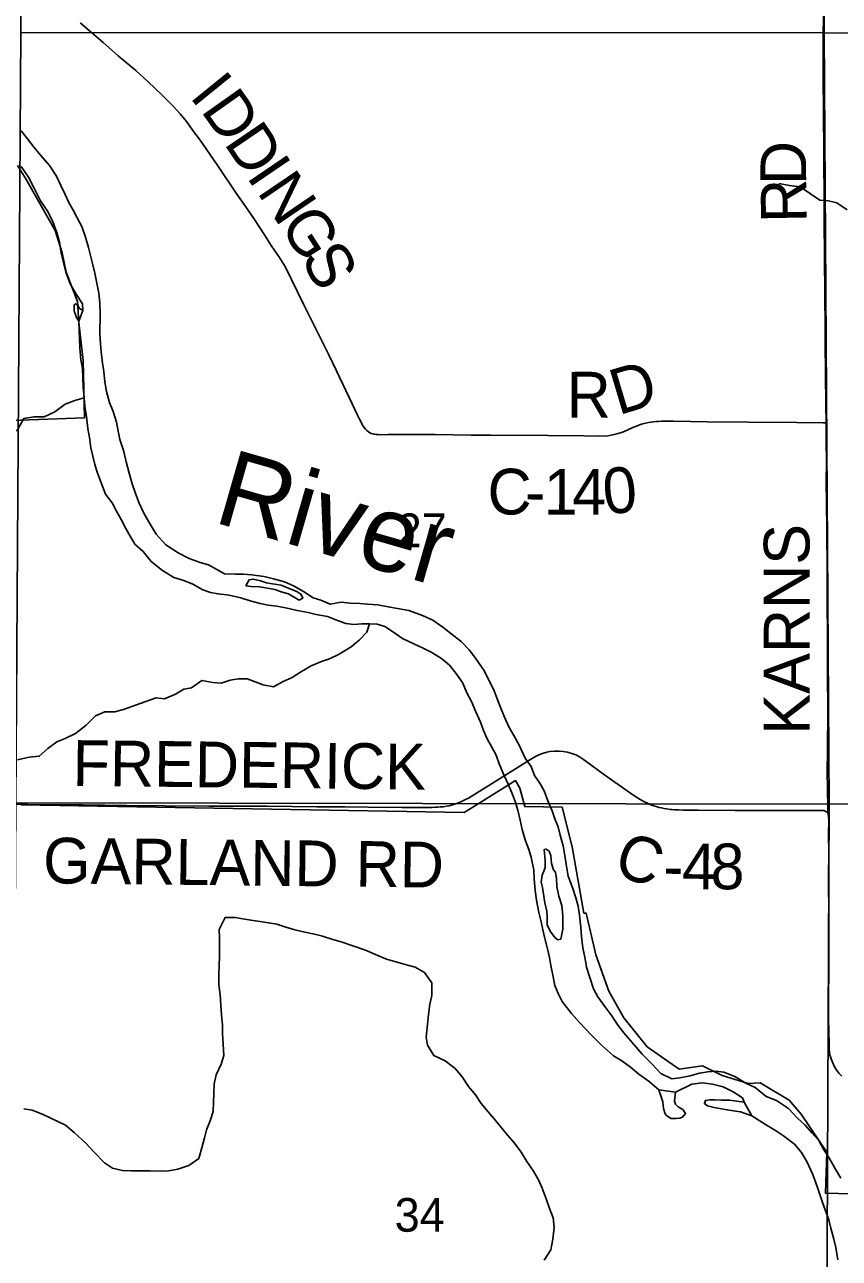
# Model space of a CAD drawing. Extents: x 0 to 680, y 0 to 440.
# Drawn here: x 383.38 to 401.22, y 196.42 to 223.43 of the extents above; entities that cross this region are included whole.
import ezdxf

# ---------------------------------------------------------------- set-up
doc = ezdxf.new("R2010")
doc.units = 0
for name, color, linetype in [('GM_X_City_Street', 7, 'Continuous'), ('GM_X_Corporation', 7, 'Continuous'), ('GM_X_County_Road', 7, 'Continuous'), ('GM_X_County_Road_Text', 7, 'Continuous'), ('GM_X_Major_River', 7, 'Continuous'), ('GM_X_Major_River_Text', 7, 'Continuous'), ('GM_X_Minor_River', 7, 'Continuous'), ('GM_X_Section', 7, 'Continuous'), ('GM_X_Section_Text', 7, 'Continuous')]:
    doc.layers.add(name, color=color, linetype=linetype)

msp = doc.modelspace()

# ---------------------------------------------------------------- linework, layer by layer
at = {"layer": 'GM_X_City_Street'}
msp.add_lwpolyline([(379.628, 206.371), (380.872, 206.372), (382.171, 206.373), (383.441, 206.358)], dxfattribs=at)
at = {"layer": 'GM_X_Corporation'}
for points in [[(383.222, 220.347), (383.404, 220.059), (384.045, 218.927), (384.198, 218.438), (384.289, 218.01), (384.534, 217.368), (384.564, 216.909), (384.656, 216.083), (384.686, 214.822), (381.477, 214.707)], [(401.486, 197.835), (400.919, 197.845), (400.951, 198.745), (400.387, 199.581), (400.122, 199.886), (399.49, 200.266), (399.223, 200.252), (398.658, 200.425), (398.226, 200.635), (397.714, 200.563), (397.011, 201.055), (396.5, 201.686), (396.177, 202.27), (395.888, 203.063), (395.677, 203.977), (395.624, 203.982), (395.369, 205.428), (395.151, 206.302), (394.333, 206.317), (394.226, 206.717), (394.126, 206.882), (393.195, 206.301), (393.003, 206.18), (383.298, 206.35)], [(401.486, 197.835), (400.919, 197.845), (400.951, 198.745), (400.387, 199.581), (400.122, 199.886), (399.49, 200.266), (399.223, 200.252), (398.658, 200.425), (398.226, 200.635), (397.714, 200.563), (397.011, 201.055), (396.5, 201.686), (396.177, 202.27), (395.888, 203.063), (395.677, 203.977), (395.624, 203.982), (395.369, 205.428), (395.151, 206.302), (394.333, 206.317), (394.226, 206.717), (394.126, 206.882), (393.195, 206.301), (393.003, 206.18), (383.298, 206.35)]]:
    msp.add_lwpolyline(points, dxfattribs=at)
at = {"layer": 'GM_X_County_Road'}
for points in [[(400.934, 214.713), (400.934, 214.714), (400.928, 215.115), (400.913, 216.474), (400.913, 216.798), (400.908, 217.528), (400.891, 219.158), (400.889, 219.523), (400.88, 220.591), (400.875, 221.555), (400.87, 222.259), (400.871, 222.753), (400.873, 224.067), (400.876, 225.105), (400.884, 226.053), (400.882, 226.459), (400.882, 226.787), (400.881, 227.318), (400.891, 228.548), (400.895, 228.942), (400.892, 229.84), (400.894, 231.471), (400.896, 232.341), (400.896, 232.436)], [(400.934, 214.713), (400.861, 214.714), (400.292, 214.719), (399.231, 214.726), (398.333, 214.735), (397.588, 214.749), (397.326, 214.749), (397.262, 214.747), (397.205, 214.743), (397.151, 214.739), (397.099, 214.731), (397.045, 214.723), (396.985, 214.71), (396.939, 214.698), (396.89, 214.684), (396.834, 214.664), (396.777, 214.64), (396.702, 214.609), (396.494, 214.521), (396.448, 214.504), (396.4, 214.487), (396.346, 214.473), (396.293, 214.458), (396.225, 214.444), (396.15, 214.432), (395.972, 214.425), (395.624, 214.427), (394.846, 214.434), (393.587, 214.447), (393.16, 214.448), (392.359, 214.457), (391.87, 214.462), (391.333, 214.456), (391.169, 214.455), (391.119, 214.457), (391.079, 214.459), (391.051, 214.464), (391.024, 214.468), (390.995, 214.476), (390.969, 214.483), (390.939, 214.498), (390.908, 214.515), (390.873, 214.544), (390.841, 214.577), (390.795, 214.641), (390.714, 214.797), (390.667, 214.886), (390.551, 215.133), (390.206, 215.854), (390.034, 216.218), (389.846, 216.601), (389.489, 217.316), (389.091, 218.121), (389.021, 218.237), (388.947, 218.359), (388.86, 218.481), (388.779, 218.6), (388.628, 218.833), (388.411, 219.166), (388.239, 219.422), (388.01, 219.743), (387.608, 220.344), (387.274, 220.827), (387.176, 220.962), (387.076, 221.097), (386.984, 221.229), (386.919, 221.309), (386.782, 221.479), (386.636, 221.64), (386.514, 221.766), (386.382, 221.895), (386.085, 222.178), (385.81, 222.427), (385.428, 222.748), (385.218, 222.935), (385.099, 223.043), (384.892, 223.219), (384.591, 223.47)], [(400.977, 206.142), (400.974, 206.291), (400.958, 207.093), (400.961, 207.52), (400.968, 208.43), (400.965, 209.196), (400.96, 210.072), (400.957, 210.782), (400.953, 211.559), (400.941, 213.037), (400.937, 213.344), (400.94, 213.937), (400.937, 214.241), (400.934, 214.713)], [(394.362, 207.285), (394.44, 207.334), (394.568, 207.41), (394.675, 207.459), (394.745, 207.485), (394.819, 207.506), (394.883, 207.521), (394.983, 207.528), (395.083, 207.528), (395.176, 207.519), (395.267, 207.506), (395.361, 207.476), (395.45, 207.444), (395.53, 207.402), (395.62, 207.342), (395.752, 207.245), (396.009, 207.058), (396.235, 206.901), (396.718, 206.555), (396.86, 206.467), (396.954, 206.413), (397.033, 206.381), (397.097, 206.352), (397.156, 206.327), (397.213, 206.311), (397.278, 206.295), (397.33, 206.283), (397.386, 206.27), (397.443, 206.262), (397.506, 206.252), (397.556, 206.248), (397.615, 206.243), (397.704, 206.239), (397.812, 206.234), (398.13, 206.231), (398.94, 206.225), (399.531, 206.224), (400.283, 206.225), (400.845, 206.225), (400.886, 206.223), (400.913, 206.215), (400.93, 206.206), (400.952, 206.188), (400.968, 206.165), (400.977, 206.142)], [(393.84, 206.957), (394.362, 207.285)], [(383.441, 206.358), (384.659, 206.349), (385.606, 206.337), (386.459, 206.329), (387.41, 206.322), (388.145, 206.318), (388.692, 206.32), (389.776, 206.31), (390.388, 206.305), (390.905, 206.298), (391.636, 206.291), (391.899, 206.291), (392.206, 206.29), (392.252, 206.291), (392.304, 206.292), (392.362, 206.296), (392.425, 206.3), (392.482, 206.304), (392.554, 206.31), (392.615, 206.319), (392.677, 206.33), (392.724, 206.343), (392.774, 206.356), (392.819, 206.373), (392.878, 206.394), (392.933, 206.418), (392.989, 206.443), (393.045, 206.473), (393.096, 206.5), (393.84, 206.957)], [(400.977, 206.142), (400.979, 206.137), (400.986, 206.097), (400.989, 206.011), (400.987, 205.705), (400.99, 205.289), (400.988, 204.798), (400.99, 203.856), (400.989, 203.21), (400.986, 201.656), (400.996, 201.116), (401.003, 200.992), (401.017, 200.874), (401.042, 200.791), (401.072, 200.713), (401.11, 200.63), (401.156, 200.556), (401.213, 200.477), (401.278, 200.407)]]:
    msp.add_lwpolyline(points, dxfattribs=at)
at = {"layer": 'GM_X_Major_River'}
for p, q in [((384.564, 216.944), (384.655, 217.171)), ((397.636, 200.06), (397.266, 200.113)), ((399.305, 199.542), (399.141, 199.839))]:
    msp.add_line(p, q, dxfattribs=at)
for points in [[(389.263, 211.148), (389.07, 211.231), (388.829, 211.301), (388.622, 211.351), (388.347, 211.388), (388.173, 211.398), (387.999, 211.4), (387.757, 211.41), (387.584, 211.506), (387.404, 211.609), (387.224, 211.659), (386.983, 211.743), (386.743, 211.867), (386.471, 212.045), (386.259, 212.276), (386.128, 212.499), (385.991, 212.736), (385.887, 212.952), (385.802, 213.168), (385.732, 213.377), (385.668, 213.613), (385.604, 213.862), (385.547, 214.084), (385.464, 214.347), (385.426, 214.535), (385.389, 214.73), (385.318, 214.96), (385.234, 215.162), (385.17, 215.404), (385.133, 215.613), (385.109, 215.835), (385.085, 216.023), (385.055, 216.271), (385.037, 216.446), (385.027, 216.661), (385.033, 217.097), (385.024, 217.345), (385.006, 217.554), (384.912, 217.991), (384.868, 218.173), (384.817, 218.375), (384.773, 218.556), (384.709, 218.779), (384.631, 219.015), (384.527, 219.204), (384.442, 219.373), (384.344, 219.542), (384.266, 219.717), (384.168, 219.913), (384.077, 220.116), (383.919, 220.346), (383.734, 220.57), (383.589, 220.74), (383.437, 220.936), (383.299, 221.106)], [(383.301, 220.328), (383.459, 220.097), (383.596, 219.841), (383.727, 219.577), (383.884, 219.34), (383.995, 219.117), (384.079, 218.881), (384.143, 218.672), (384.18, 218.437), (384.237, 218.195), (384.288, 218), (384.372, 217.757), (384.509, 217.534), (384.647, 217.317), (384.655, 217.171)], [(384.655, 217.171), (384.575, 217.227), (384.543, 217.288), (384.484, 217.323), (384.463, 217.297), (384.46, 217.169), (384.51, 217.02), (384.564, 216.944)], [(384.564, 216.944), (384.576, 216.553), (384.586, 216.359), (384.61, 216.097), (384.641, 215.915), (384.651, 215.7), (384.661, 215.499), (384.678, 215.264), (384.696, 215.076), (384.733, 214.847), (384.762, 214.592), (384.8, 214.396), (384.83, 214.168), (384.868, 213.986), (384.912, 213.804), (384.963, 213.636), (385.028, 213.461), (385.151, 213.15), (385.296, 212.961), (385.387, 212.778), (385.492, 212.595), (385.597, 212.399), (385.688, 212.23), (385.793, 212.061), (385.972, 211.898), (386.15, 211.681), (386.396, 211.483), (386.648, 211.331), (386.862, 211.261), (387.062, 211.185), (387.282, 211.061), (387.449, 210.998), (387.616, 210.969), (387.858, 210.939), (388.112, 210.882), (388.319, 210.818), (388.533, 210.762), (388.714, 210.719), (388.901, 210.703), (389.129, 210.653), (389.35, 210.603), (389.591, 210.559), (389.764, 210.517), (390.012, 210.473), (390.233, 210.389), (390.413, 210.32), (390.587, 210.297), (390.762, 210.315), (390.929, 210.313), (391.097, 210.304), (391.264, 210.254), (391.437, 210.145), (391.656, 209.994), (391.916, 209.87), (392.103, 209.78), (392.283, 209.69), (392.509, 209.553), (392.682, 209.409), (392.82, 209.233), (392.965, 209.03), (393.069, 208.787), (393.167, 208.611), (393.258, 208.388), (393.362, 208.159), (393.426, 207.977), (393.511, 207.794), (393.609, 207.612), (393.707, 207.436), (393.771, 207.247), (393.875, 207.011), (393.973, 206.788), (394.064, 206.579), (394.128, 206.404), (394.18, 206.235), (394.23, 206.013), (394.274, 205.811), (394.351, 205.562), (394.422, 205.373), (394.473, 205.204), (394.53, 204.922), (394.54, 204.727), (394.563, 204.472), (394.587, 204.263), (394.637, 203.994), (394.688, 203.792), (394.726, 203.611), (394.77, 203.422), (394.827, 203.2), (394.871, 203.005), (394.902, 202.83), (394.946, 202.621), (394.99, 202.393), (395.061, 202.217), (395.153, 202.048), (395.357, 201.784), (395.529, 201.587), (395.793, 201.308), (396.011, 201.09), (396.276, 200.858), (396.456, 200.749), (396.649, 200.605)], [(389.393, 210.83), (389.474, 210.876), (389.435, 210.957), (389.342, 211.019), (389.175, 211.088), (388.995, 211.158), (388.808, 211.187), (388.674, 211.209), (388.54, 211.258), (388.386, 211.294), (388.292, 211.275), (388.223, 211.149)], [(388.223, 211.149), (388.337, 211.134), (388.518, 211.124), (388.652, 211.102), (388.86, 211.066), (389.02, 211.01), (389.154, 210.968), (389.393, 210.83)], [(401.252, 198.179), (401.14, 198.376), (400.99, 198.626), (400.878, 198.809), (400.773, 198.998), (400.621, 199.168), (400.476, 199.337), (400.304, 199.487), (400.106, 199.705), (399.846, 199.876), (399.62, 199.967), (399.381, 200.165), (399.174, 200.255), (398.934, 200.399), (398.694, 200.496), (398.52, 200.519), (398.339, 200.508), (398.157, 200.477), (397.955, 200.419), (397.726, 200.375), (397.551, 200.351), (397.311, 200.468), (397.119, 200.672), (396.901, 200.89), (396.683, 201.148), (396.505, 201.358), (396.354, 201.548), (396.242, 201.731), (396.11, 201.907), (395.933, 202.145), (395.841, 202.32), (395.758, 202.57), (395.687, 202.799), (395.656, 202.98), (395.606, 203.223), (395.576, 203.465), (395.559, 203.666), (395.529, 203.935), (395.505, 204.13), (395.454, 204.312), (395.383, 204.521), (395.286, 204.791), (395.236, 205.053), (395.212, 205.241), (395.175, 205.456), (395.105, 205.686), (395.06, 205.867), (394.989, 206.043), (394.931, 206.218), (394.834, 206.441), (394.756, 206.657), (394.665, 206.826), (394.546, 206.995), (394.469, 207.191), (394.344, 207.374), (394.207, 207.657), (394.089, 207.867), (393.991, 208.043), (393.887, 208.272), (393.796, 208.502), (393.725, 208.67), (393.66, 208.846), (393.452, 209.278), (393.254, 209.563), (393.116, 209.746), (392.938, 209.929), (392.712, 210.1), (392.539, 210.237), (392.32, 210.394), (392.093, 210.498), (391.793, 210.603), (391.545, 210.646), (391.378, 210.682), (391.11, 210.733), (390.889, 210.743), (390.721, 210.758), (390.506, 210.768), (390.312, 210.791), (390.07, 210.741), (389.863, 210.831), (389.696, 210.88), (389.483, 211.024), (389.263, 211.148)], [(395.166, 203.913), (395.143, 204.148), (395.079, 204.351), (395.035, 204.559), (395.03, 204.74), (395.006, 204.875), (394.959, 204.929), (394.921, 205.064), (394.903, 205.239), (394.865, 205.333), (394.798, 205.381), (394.758, 205.375), (394.763, 205.288), (394.781, 205.14), (394.779, 204.979)], [(394.779, 204.979), (394.751, 204.899), (394.716, 204.812), (394.694, 204.658), (394.719, 204.537), (394.774, 204.207), (394.819, 204.019), (394.824, 203.898), (394.821, 203.723), (394.886, 203.582), (394.992, 203.446), (395.058, 203.398), (395.125, 203.411), (395.169, 203.631), (395.166, 203.913)], [(396.649, 200.605), (396.834, 200.455), (397.054, 200.291), (397.266, 200.113)], [(397.636, 200.06), (397.992, 200.237), (398.221, 200.261), (398.442, 200.238), (398.676, 200.174), (398.896, 200.064), (399.102, 199.934), (399.141, 199.839)], [(397.266, 200.113), (397.356, 199.844), (397.374, 199.703), (397.406, 199.588), (397.445, 199.541), (397.539, 199.486), (397.646, 199.484), (397.727, 199.49), (397.787, 199.509), (397.856, 199.589), (397.796, 199.677), (397.69, 199.738), (397.637, 199.8), (397.611, 199.86), (397.636, 200.06)], [(399.141, 199.839), (398.98, 199.861), (398.82, 199.884), (398.638, 199.886), (398.498, 199.888), (398.383, 199.89), (398.289, 199.878), (398.268, 199.811), (398.335, 199.763), (398.482, 199.727), (398.723, 199.677), (398.903, 199.648), (399.058, 199.626), (399.305, 199.542)], [(399.305, 199.542), (399.604, 199.35), (399.824, 199.219), (399.996, 199.103), (400.242, 198.918), (400.394, 198.735), (400.525, 198.512), (400.635, 198.269), (400.7, 198.093), (400.771, 197.884), (400.848, 197.668), (400.913, 197.486), (400.99, 197.264), (401.034, 197.082), (401.105, 196.84), (401.149, 196.658), (401.186, 196.389)]]:
    msp.add_lwpolyline(points, dxfattribs=at)
at = {"layer": 'GM_X_Minor_River'}
for points in [[(401.397, 219.381), (401.164, 219.531), (400.984, 219.574), (400.796, 219.59), (400.59, 219.727), (400.364, 219.884), (400.129, 219.908), (399.895, 219.958)], [(384.678, 215.264), (384.476, 215.206), (384.267, 215.122), (384.036, 214.957), (383.806, 214.846), (383.585, 214.843), (383.363, 214.812), (383.225, 214.579), (383.034, 214.367), (382.785, 214.304), (382.61, 214.266), (382.381, 214.242), (382.14, 214.293), (381.934, 214.389), (381.448, 214.678)], [(390.929, 210.313), (390.873, 210.132), (390.703, 209.953), (390.533, 209.808), (390.269, 209.651), (390.052, 209.546), (389.877, 209.489), (389.654, 209.391), (389.444, 209.273), (389.234, 209.142), (389.039, 209.051), (388.829, 208.933), (388.601, 208.976), (388.428, 209.046), (388.254, 209.108), (388.059, 209.111), (387.878, 209.08), (387.682, 209.016), (387.501, 209.032), (387.26, 209.075), (387.03, 208.911), (386.861, 208.886), (386.679, 208.775), (386.442, 208.671), (386.255, 208.693), (386.032, 208.616), (385.803, 208.532), (385.566, 208.448), (385.351, 208.39), (385.136, 208.387), (384.927, 208.302), (384.722, 208.097), (384.491, 207.913), (384.262, 207.802), (384.079, 207.73), (383.883, 207.586), (383.699, 207.414), (383.477, 207.397), (383.221, 207.333)], [(394.755, 196.378), (394.9, 196.604), (394.95, 196.838), (394.974, 197.093), (394.957, 197.308), (394.866, 197.537), (394.802, 197.726), (394.711, 197.955), (394.64, 198.124), (394.522, 198.333), (394.377, 198.543), (394.253, 198.746), (394.108, 198.943), (393.923, 199.154), (393.732, 199.391), (393.534, 199.629), (393.375, 199.812), (393.25, 200.001), (393.099, 200.185), (392.961, 200.395), (392.809, 200.578), (392.59, 200.749), (392.337, 200.859), (392.199, 201.09), (392.175, 201.264), (392.205, 201.539), (392.222, 201.76), (392.252, 201.988), (392.295, 202.175), (392.299, 202.45), (392.135, 202.68), (391.928, 202.797), (391.741, 202.847), (391.507, 202.911), (391.307, 202.974), (391.06, 203.071), (390.84, 203.168), (390.566, 203.266), (390.312, 203.35), (390.131, 203.399), (389.904, 203.476), (389.73, 203.519), (389.516, 203.562), (389.296, 203.612), (389.075, 203.682), (388.901, 203.738), (388.721, 203.768), (388.533, 203.797), (388.332, 203.827), (388.158, 203.856), (387.991, 203.885), (387.769, 203.882), (387.638, 203.622), (387.642, 203.441), (387.645, 203.212), (387.649, 203.031), (387.64, 202.83), (387.63, 202.649), (387.634, 202.408), (387.657, 202.192), (387.674, 201.964), (387.691, 201.756), (387.708, 201.528), (387.712, 201.34), (387.729, 201.111), (387.739, 200.863), (387.683, 200.676), (387.572, 200.436), (387.529, 200.242), (387.519, 200.021), (387.516, 199.84), (387.507, 199.639), (387.443, 199.431), (387.36, 199.231), (387.317, 199.058), (387.26, 198.837), (387.19, 198.61), (386.973, 198.452), (386.73, 198.375), (386.535, 198.337), (386.36, 198.326), (386.119, 198.336), (385.884, 198.34), (385.709, 198.335), (385.521, 198.345), (385.301, 198.395), (385.128, 198.511), (384.903, 198.749), (384.718, 198.939), (384.459, 199.178), (384.274, 199.335), (383.78, 199.57), (383.54, 199.667), (383.359, 199.696)]]:
    msp.add_lwpolyline(points, dxfattribs=at)
at = {"layer": 'GM_X_Section'}
for points in [[(400.966, 241.748), (418.687, 241.965), (418.837, 223.238), (400.888, 223.252)], [(383.315, 241.642), (400.966, 241.748), (400.888, 223.252), (383.292, 223.259)], [(383.292, 223.259), (400.888, 223.252), (401.002, 206.368), (383.187, 206.393)], [(400.888, 223.252), (418.837, 223.238), (418.587, 206.469), (401.002, 206.368)], [(383.187, 206.393), (401.002, 206.368), (400.916, 188.809), (383.08, 188.821)], [(401.002, 206.368), (418.587, 206.469), (418.28, 188.572), (400.916, 188.809)]]:
    msp.add_lwpolyline(points, close=True, dxfattribs=at)

# ---------------------------------------------------------------- texts
at = {"layer": 'GM_X_County_Road_Text'}
for s, height, rotation, p in [('I', 1.001, 309.0085, (386.971, 221.86)), ('D', 1.001, 305.2866, (387.22, 221.554)), ('D', 1.001, 304.2053, (387.726, 220.839)), ('D', 1.001, 90.0474, (400.496, 219.919)), ('I', 1.001, 304.1923, (388.221, 220.11)), ('N', 1.001, 304.175, (388.452, 219.77)), ('R', 1.001, 91.0031, (400.511, 219.101)), ('G', 1.001, 302.7555, (388.944, 219.047)), ('S', 1.001, 298.9286, (389.411, 218.321)), ('R', 1.001, 0.0703, (395.25, 214.83)), ('D', 1.001, 16.7343, (396.381, 214.876)), ('C', 1.001, 359.6878, (393.513, 212.711)), ('1', 1.001, 359.7636, (394.748, 212.704)), ('4', 1.001, 359.9992, (395.37, 212.702)), ('0', 1.001, 5.3139, (396.088, 212.707)), ('-', 1.001, 359.7022, (394.336, 212.707)), ('KARNS', 1.0014, 90, (400.569, 207.886)), ('FREDERICK', 1.0014, 359.3845, (384.424, 206.767)), ('GARLAND RD', 1.0014, 359.3697, (383.777, 204.633)), ('C', 1.001, 340.6153, (396.235, 204.848)), ('4', 1.001, 359.4893, (397.775, 204.507)), ('8', 1.001, 359.9336, (398.4, 204.502)), ('-', 1.001, 359.1894, (397.358, 204.513))]:
    msp.add_text(s, height=height, rotation=rotation, dxfattribs=at).set_placement(p)
at = {"layer": 'GM_X_Major_River_Text'}
msp.add_text('River', height=1.6689, rotation=343.978, dxfattribs=at).set_placement((387.479, 212.548))
at = {"layer": 'GM_X_Section_Text'}
for s, p in [('27', (391.526, 211.992)), ('34', (391.482, 197.004))]:
    msp.add_text(s, height=0.7377, rotation=0, dxfattribs=at).set_placement(p)

doc.saveas('drawing.dxf')
